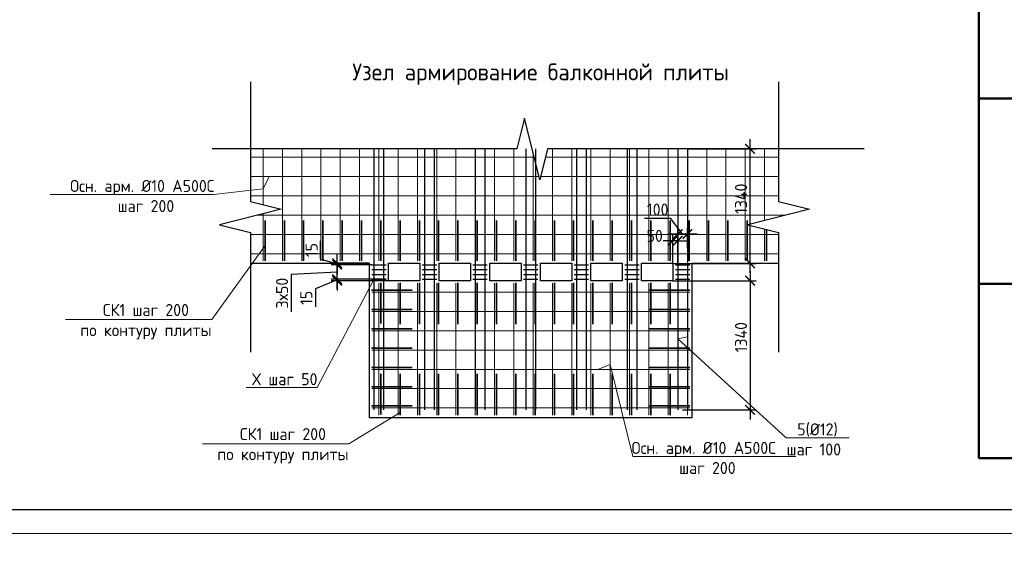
# Model space of a CAD drawing. Header units: millimetres. Extents: x -42044588 to 856694, y -806701 to 941911.
# Tile 842 of 1056: x -69153 to -48730, y -255478 to -244302. Entities that reach past the tile are written whole.
import ezdxf
from ezdxf import colors
from ezdxf.entities.mleader import LeaderData, LeaderLine
from ezdxf.math import Vec2, Vec3

# ---------------------------------------------------------------- set-up
doc = ezdxf.new("R2010")
doc.units = ezdxf.units.MM
for name, color, linetype, lineweight in [('RAZMER', 100, 'Continuous', 15), ('Выноски', 20, 'Continuous', 20), ('Перекрытие ж_бетон', 1, 'Continuous', 30), ('подоснова', 151, 'Continuous', 5), ('поз.', 2, 'Continuous', 25), ('РАЗМЕРЫ', 1, 'Continuous', 9), ('Текст', 7, 'Continuous', 25), ('ТОНКИЕ', 7, 'Continuous', 9), ('Узлы', 7, 'Continuous', 0)]:
    doc.layers.add(name, color=color, linetype=linetype, lineweight=lineweight)
doc.layers.add('ТОЛСТЫЕ_ОСНОВНЫЕ', color=6, linetype='Continuous')
doc.styles.add('GOST-2.304_Type-B', font='GOST_Common.ttf')
doc.styles.add('ГОСТ', font='GOST_Common.ttf')
doc.dimstyles.new('СПДС', dxfattribs={"dimscale": 100, "dimtxt": 2.5, "dimasz": 2, "dimexe": 1.25, "dimexo": 0, "dimtad": 1, "dimdec": 0, "dimrnd": 5, "dimtxsty": 'GOST-2.304_Type-B', "dimblk": 'ARCHTICK', "dimcen": 2.5, "dimdle": 2, "dimclrd": 1, "dimclre": 1, "dimclrt": 1, "dimadec": 0, "dimazin": 2, "dimtfac": 0.75, "dimtdec": 0, "dimtmove": 1, "dimatfit": 3, "dimfxl": 0, "dimtolj": 1, "dimarcsym": 0})

# ---------------------------------------------------------------- blocks, each defined once
blk = doc.blocks.new('A$Cd09756da')
at = {"layer": 'Текст', "color": 7, "attachment_point": 1, "style": 'ГОСТ'}
for s, width, heights, insert, char_height in [('\\pi594.35517;{\\fTimes New Roman|b0|i0|c204|p18;\\C256;Строительство жилого комплекса со  встроенными помещениями \\P\\pi1441.86779;общественного-делового, коммерческого назначения и \\P\\pi41.3631;поликлиническим учреждением по адресу: г. Чита, ул. 1-я Коллективная}', 11543.07, [0], (-11741, 4333), 250), ('\\pi389.01406;{\\fTimes New Roman|b0|i0|c204|p18;\\C256;«Жилой дом со встроенными помещениями \\P\\pi641.91601;общественно-делового и коммерческого \\P\\pi302.06381;назначения на первом этаже здания», поз. 3.1\\P}', 7000, [1500], (-12014, 2803), 225)]:
    blk.add_mtext_dynamic_manual_height_columns(s, width=width, gutter_width=12.5, heights=heights, dxfattribs=dict(at, insert=insert, char_height=char_height))
blk = doc.blocks.new('*U6686')
at = {"layer": 'ТОЛСТЫЕ_ОСНОВНЫЕ', "color": 6}
blk.add_lwpolyline([(20, 5), (886, 5), (886, 415), (20, 415)], close=True, dxfattribs=at)
at = {"layer": 'ТОНКИЕ'}
blk.add_lwpolyline([(0, 0), (891, 0), (891, 420), (0, 420)], close=True, dxfattribs=at)
blk = doc.blocks.new('основная сетка узел плиты')
at = {"layer": 'поз.', "linetype": 'Continuous', "elevation": 200}
blk.add_lwpolyline([(52344, -176314), (45774, -176314)], dxfattribs=at)
at = {"layer": 'РАЗМЕРЫ', "color": 9, "true_color": 0xc7c8ca, "elevation": 200}
for points in [[(39875, -176314), (39875, -177473)], [(40275, -176314), (40275, -178639)], [(40675, -176314), (40675, -178639)], [(41075, -176314), (41075, -178639)], [(41475, -176314), (41475, -178639)], [(41875, -176314), (41875, -178639)], [(42275, -176314), (42275, -178639)], [(42675, -176314), (42675, -178639)], [(43075, -176314), (43075, -178639)], [(43475, -176314), (43475, -178639)], [(43875, -176314), (43875, -178639)], [(44275, -176314), (44275, -178639)], [(44675, -176314), (44675, -178639)], [(45075, -176314), (45075, -178639)], [(45475, -176400), (45475, -178639)], [(45875, -176314), (45875, -178639)], [(46275, -176314), (46275, -178639)], [(46675, -176314), (46675, -178639)], [(47075, -176314), (47075, -178639)], [(47475, -176314), (47475, -178639)], [(47875, -176314), (47875, -178639)], [(48275, -176314), (48275, -178639)], [(48675, -176314), (48675, -178639)], [(49075, -176314), (49075, -178639)], [(49475, -176314), (49475, -178639)], [(49875, -176314), (49875, -178639)], [(50275, -176314), (50275, -177800)], [(39611, -176489), (45498, -176489)], [(45730, -176489), (50566, -176489)], [(39611, -176889), (45598, -176889)], [(45630, -176889), (50566, -176889)], [(39611, -177289), (50566, -177289)], [(39875, -177661), (39875, -178639)], [(39765, -177689), (50720, -177689)], [(50275, -177975), (50275, -178639)], [(39611, -178089), (50566, -178089)], [(39611, -178489), (50566, -178489)], [(42275, -179099), (42275, -181839)], [(42675, -179099), (42675, -181839)], [(43075, -179099), (43075, -181839)], [(43475, -179099), (43475, -181839)], [(43875, -179099), (43875, -181839)], [(44275, -179099), (44275, -181839)], [(44675, -179099), (44675, -181839)], [(45075, -179099), (45075, -181839)], [(45475, -179099), (45475, -181839)], [(45875, -179099), (45875, -181839)], [(46275, -179099), (46275, -181839)], [(46675, -179099), (46675, -181839)], [(47075, -179099), (47075, -181839)], [(47475, -179099), (47475, -181839)], [(47875, -179099), (47875, -181839)], [(48275, -179099), (48275, -181839)], [(48675, -179099), (48675, -181839)], [(42126, -179289), (48725, -179289)], [(42126, -179689), (48725, -179689)], [(42126, -180089), (48725, -180089)], [(42126, -180489), (48725, -180489)], [(42126, -180889), (48725, -180889)], [(42126, -181289), (48725, -181289)], [(42126, -181689), (48725, -181689)]]:
    blk.add_lwpolyline(points, dxfattribs=at)
at = {"layer": 'РАЗМЕРЫ', "color": 252, "lineweight": 35, "true_color": 0x939598, "elevation": 200}
for points in [[(39915, -178639), (39915, -178639), (39915, -177799)], [(40315, -178639), (40315, -178639), (40315, -177799)], [(40715, -178639), (40715, -178639), (40715, -177799)], [(41115, -178639), (41115, -178639), (41115, -177799)], [(41515, -178639), (41515, -178639), (41515, -177799)], [(41915, -178639), (41915, -178639), (41915, -177799)], [(42315, -178639), (42315, -178639), (42315, -177799)], [(42715, -178639), (42715, -178639), (42715, -177799)], [(43115, -178639), (43115, -178639), (43115, -177799)], [(43515, -178639), (43515, -178639), (43515, -177799)], [(43915, -178639), (43915, -178639), (43915, -177799)], [(44315, -178639), (44315, -178639), (44315, -177799)], [(44715, -178639), (44715, -178639), (44715, -177799)], [(45115, -178639), (45115, -178639), (45115, -177799)], [(45515, -178639), (45515, -178639), (45515, -177799)], [(45915, -178639), (45915, -178639), (45915, -177799)], [(46315, -178639), (46315, -178639), (46315, -177799)], [(46715, -178639), (46715, -178639), (46715, -177799)], [(47115, -178639), (47115, -178639), (47115, -177799)], [(47515, -178639), (47515, -178639), (47515, -177799)], [(47915, -178639), (47915, -178639), (47915, -177799)], [(48315, -178639), (48315, -178639), (48315, -177799)], [(48715, -178639), (48715, -178639), (48715, -177799)], [(49115, -178639), (49115, -178639), (49115, -177799)], [(49515, -178639), (49515, -178639), (49515, -177799)], [(49915, -178639), (49915, -178639), (49915, -177799)], [(50315, -178639), (50315, -178639), (50315, -177985)], [(42315, -179937), (42315, -179937), (42315, -179097)], [(42715, -179951), (42715, -179951), (42715, -179097)], [(43115, -179951), (43115, -179951), (43115, -179097)], [(43515, -179951), (43515, -179951), (43515, -179097)], [(43915, -179951), (43915, -179951), (43915, -179097)], [(44315, -179951), (44315, -179951), (44315, -179097)], [(44715, -179951), (44715, -179951), (44715, -179097)], [(45115, -179951), (45115, -179951), (45115, -179097)], [(45515, -179951), (45515, -179951), (45515, -179097)], [(45915, -179951), (45915, -179951), (45915, -179097)], [(46315, -179951), (46315, -179951), (46315, -179097)], [(46715, -179951), (46715, -179951), (46715, -179097)], [(47115, -179951), (47115, -179951), (47115, -179097)], [(47515, -179951), (47515, -179951), (47515, -179097)], [(47915, -179951), (47915, -179951), (47915, -179097)], [(48315, -179951), (48315, -179951), (48315, -179097)], [(42128, -179249), (42128, -179249), (42968, -179249)], [(48723, -179249), (48723, -179249), (47883, -179249)], [(42128, -179649), (42128, -179649), (42968, -179649)], [(48723, -179649), (48723, -179649), (47883, -179649)], [(42128, -180049), (42128, -180049), (42968, -180049)], [(48723, -180049), (48723, -180049), (47883, -180049)], [(42128, -180449), (42128, -180449), (42968, -180449)], [(48723, -180449), (48723, -180449), (47883, -180449)], [(42128, -180849), (42128, -180849), (42968, -180849)], [(48723, -180849), (48723, -180849), (47883, -180849)], [(42315, -181824), (42315, -181824), (42315, -180984)], [(42715, -181839), (42715, -181839), (42715, -180984)], [(43115, -181839), (43115, -181839), (43115, -180984)], [(43515, -181839), (43515, -181839), (43515, -180984)], [(43915, -181839), (43915, -181839), (43915, -180984)], [(44315, -181839), (44315, -181839), (44315, -180984)], [(44715, -181839), (44715, -181839), (44715, -180984)], [(45115, -181839), (45115, -181839), (45115, -180984)], [(45515, -181839), (45515, -181839), (45515, -180984)], [(45915, -181839), (45915, -181839), (45915, -180984)], [(46315, -181839), (46315, -181839), (46315, -180984)], [(46715, -181839), (46715, -181839), (46715, -180984)], [(47115, -181839), (47115, -181839), (47115, -180984)], [(47515, -181839), (47515, -181839), (47515, -180984)], [(47915, -181839), (47915, -181839), (47915, -180984)], [(48315, -181839), (48315, -181839), (48315, -180984)], [(42128, -181249), (42128, -181249), (42968, -181249)], [(48723, -181249), (48723, -181249), (47883, -181249)], [(42128, -181649), (42128, -181649), (42968, -181649)], [(48723, -181649), (48723, -181649), (47883, -181649)]]:
    blk.add_lwpolyline(points, dxfattribs=at)
blk = doc.blocks.new('_ArchTick')
at = {"color": 0, "linetype": 'ByBlock', "const_width": 0.15}
blk.add_lwpolyline([(-0.5, -0.5), (0.5, 0.5)], dxfattribs=at)
blk = doc.blocks.new('*D6114')
at = {"layer": 'DEFPOINTS', "color": 0, "transparency": 16777216}
for p in [(-55504, -248750), (-55504, -249033, 0), (-55304, -249033, 0)]:
    blk.add_point(p, dxfattribs=at)
at = {"layer": 'РАЗМЕРЫ', "color": 1, "lineweight": -2, "transparency": 16777216}
for p, q in [((-55644, -248429), (-56194, -248429)), ((-55404, -248750), (-55644, -248429)), ((-55104, -248750), (-55704, -248750)), ((-55504, -249033), (-55504, -248625)), ((-55304, -249033), (-55304, -248625))]:
    blk.add_line(p, q, dxfattribs=at)
at = {"layer": 'РАЗМЕРЫ', "color": 1, "lineweight": -2, "transparency": 16777216, "xscale": 200, "yscale": 200, "zscale": 200, "rotation": 180}
blk.add_blockref('_ArchTick', (-55504, -248750), dxfattribs=at)
at = {"layer": 'РАЗМЕРЫ', "color": 1, "lineweight": -2, "transparency": 16777216, "xscale": 200, "yscale": 200, "zscale": 200}
blk.add_blockref('_ArchTick', (-55304, -248750), dxfattribs=at)
at = {"layer": 'РАЗМЕРЫ', "color": 1, "lineweight": 0, "transparency": 16777216, "insert": (-55919, -248242), "char_height": 250, "attachment_point": 5, "style": 'GOST-2.304_Type-B'}
blk.add_mtext('\\A1;100', dxfattribs=at)
blk = doc.blocks.new('*D6111')
at = {"layer": 'DEFPOINTS', "color": 0, "transparency": 16777216}
for p in [(-55303, -246983, 0), (-54003, -246983), (-55604, -249358, 0)]:
    blk.add_point(p, dxfattribs=at)
at = {"layer": 'РАЗМЕРЫ', "color": 1, "lineweight": -2, "transparency": 16777216}
for p, q in [((-54003, -249558), (-54003, -246783)), ((-55303, -246983), (-53878, -246983)), ((-55604, -249358), (-53878, -249358))]:
    blk.add_line(p, q, dxfattribs=at)
at = {"layer": 'РАЗМЕРЫ', "color": 1, "lineweight": -2, "transparency": 16777216, "xscale": 200, "yscale": 200, "zscale": 200}
for p, rotation in [((-54003, -246983), 90), ((-54003, -249358), 270)]:
    blk.add_blockref('_ArchTick', p, dxfattribs=dict(at, rotation=rotation))
at = {"layer": 'РАЗМЕРЫ', "color": 1, "lineweight": 0, "transparency": 16777216, "insert": (-54191, -248018), "char_height": 250, "attachment_point": 5, "rotation": 90, "style": 'GOST-2.304_Type-B'}
blk.add_mtext('\\A1;1340', dxfattribs=at)
blk = doc.blocks.new('*D6112')
at = {"layer": 'DEFPOINTS', "color": 0, "transparency": 16777216}
for p in [(-55604, -248888), (-55604, -249358, 0), (-55504, -249358, 0)]:
    blk.add_point(p, dxfattribs=at)
at = {"layer": 'РАЗМЕРЫ', "color": 1, "lineweight": -2, "transparency": 16777216}
for p, q in [((-55604, -248888), (-55804, -248888)), ((-55604, -249358), (-55604, -248763)), ((-55504, -248888), (-55604, -248888)), ((-55504, -249358), (-55504, -248763)), ((-55504, -248888), (-55304, -248888))]:
    blk.add_line(p, q, dxfattribs=at)
at = {"layer": 'РАЗМЕРЫ', "color": 1, "lineweight": -2, "transparency": 16777216, "xscale": 200, "yscale": 200, "zscale": 200}
blk.add_blockref('_ArchTick', (-55604, -248888), dxfattribs=at)
at = {"layer": 'РАЗМЕРЫ', "color": 1, "lineweight": -2, "transparency": 16777216, "xscale": 200, "yscale": 200, "zscale": 200, "rotation": 180}
blk.add_blockref('_ArchTick', (-55504, -248888), dxfattribs=at)
at = {"layer": 'РАЗМЕРЫ', "color": 1, "lineweight": 0, "transparency": 16777216, "insert": (-55981, -248788), "char_height": 250, "attachment_point": 5, "style": 'GOST-2.304_Type-B'}
blk.add_mtext('\\A1;50', dxfattribs=at)
blk = doc.blocks.new('*D6113')
at = {"layer": 'DEFPOINTS', "color": 0, "transparency": 16777216}
for p in [(-55604, -249718, 0), (-55403, -252398, 0), (-54003, -252398)]:
    blk.add_point(p, dxfattribs=at)
at = {"layer": 'РАЗМЕРЫ', "color": 1, "lineweight": -2, "transparency": 16777216}
for p, q in [((-54003, -249518), (-54003, -252598)), ((-55604, -249718), (-53878, -249718)), ((-55403, -252398), (-53878, -252398))]:
    blk.add_line(p, q, dxfattribs=at)
at = {"layer": 'РАЗМЕРЫ', "color": 1, "lineweight": -2, "transparency": 16777216, "xscale": 200, "yscale": 200, "zscale": 200}
for p, rotation in [((-54003, -249718), 90), ((-54003, -252398), 270)]:
    blk.add_blockref('_ArchTick', p, dxfattribs=dict(at, rotation=rotation))
at = {"layer": 'РАЗМЕРЫ', "color": 1, "lineweight": 0, "transparency": 16777216, "insert": (-54191, -250891), "char_height": 250, "attachment_point": 5, "rotation": 90, "style": 'GOST-2.304_Type-B'}
blk.add_mtext('\\A1;1340', dxfattribs=at)
blk = doc.blocks.new('_None')
blk = doc.blocks.new('*D6115')
at = {"layer": 'DEFPOINTS', "color": 0, "transparency": 16777216}
for p in [(-62567, -249688), (-61553, -249688, 0), (-61503, -249718, 0)]:
    blk.add_point(p, dxfattribs=at)
at = {"layer": 'РАЗМЕРЫ', "color": 1, "lineweight": -2, "transparency": 16777216}
for p, q in [((-62567, -249688), (-62567, -249488)), ((-62567, -249703), (-63020, -249886)), ((-61553, -249688), (-62692, -249688)), ((-61503, -249718), (-62692, -249718)), ((-62567, -249718), (-62567, -249688)), ((-62567, -249718), (-62567, -249688)), ((-62567, -249718), (-62567, -249918)), ((-63020, -249886), (-63020, -250261))]:
    blk.add_line(p, q, dxfattribs=at)
at = {"layer": 'РАЗМЕРЫ', "color": 1, "lineweight": -2, "transparency": 16777216, "xscale": 200, "yscale": 200, "zscale": 200}
for p, rotation in [((-62567, -249688), 270), ((-62567, -249718), 90)]:
    blk.add_blockref('_ArchTick', p, dxfattribs=dict(at, rotation=rotation))
at = {"layer": 'РАЗМЕРЫ', "color": 1, "lineweight": 0, "transparency": 16777216, "insert": (-63207, -250074), "char_height": 250, "attachment_point": 5, "rotation": 90, "style": 'GOST-2.304_Type-B'}
blk.add_mtext('\\A1;15', dxfattribs=at)
blk = doc.blocks.new('*D6116')
at = {"layer": 'DEFPOINTS', "color": 0, "transparency": 16777216}
for p in [(-62567, -249388), (-61852, -249388, 0), (-61553, -249688, 0)]:
    blk.add_point(p, dxfattribs=at)
at = {"layer": 'РАЗМЕРЫ', "color": 1, "lineweight": -2, "transparency": 16777216}
for p, q in [((-62567, -249888), (-62567, -249188)), ((-62567, -249538), (-63522, -249588)), ((-61852, -249388), (-62692, -249388)), ((-63522, -249588), (-63522, -250363)), ((-61553, -249688), (-62692, -249688))]:
    blk.add_line(p, q, dxfattribs=at)
at = {"layer": 'РАЗМЕРЫ', "color": 1, "lineweight": -2, "transparency": 16777216, "xscale": 200, "yscale": 200, "zscale": 200}
for p, rotation in [((-62567, -249388), 90), ((-62567, -249688), 270)]:
    blk.add_blockref('_ArchTick', p, dxfattribs=dict(at, rotation=rotation))
at = {"layer": 'РАЗМЕРЫ', "color": 1, "lineweight": 0, "transparency": 16777216, "insert": (-63710, -249976), "char_height": 250, "attachment_point": 5, "rotation": 90, "style": 'GOST-2.304_Type-B'}
blk.add_mtext('\\A1;3х50', dxfattribs=at)
blk = doc.blocks.new('*D6117')
at = {"layer": 'DEFPOINTS', "color": 0, "transparency": 16777216}
for p in [(-62567, -249357), (-61902, -249357), (-61852, -249388, 0)]:
    blk.add_point(p, dxfattribs=at)
at = {"layer": 'РАЗМЕРЫ', "color": 1, "lineweight": -2, "transparency": 16777216}
for p, q in [((-62911, -249269), (-62911, -248894)), ((-62567, -249357), (-62567, -249157)), ((-62567, -249372), (-62911, -249269)), ((-61902, -249357), (-62692, -249357)), ((-62567, -249388), (-62567, -249357)), ((-62567, -249388), (-62567, -249357)), ((-61852, -249388), (-62692, -249388)), ((-62567, -249388), (-62567, -249588))]:
    blk.add_line(p, q, dxfattribs=at)
at = {"layer": 'РАЗМЕРЫ', "color": 1, "lineweight": -2, "transparency": 16777216, "xscale": 200, "yscale": 200, "zscale": 200}
for p, rotation in [((-62567, -249357), 270), ((-62567, -249388), 90)]:
    blk.add_blockref('_ArchTick', p, dxfattribs=dict(at, rotation=rotation))
at = {"layer": 'РАЗМЕРЫ', "color": 1, "lineweight": 0, "transparency": 16777216, "insert": (-63098, -249082), "char_height": 250, "attachment_point": 5, "rotation": 90, "style": 'GOST-2.304_Type-B'}
blk.add_mtext('\\A1;15', dxfattribs=at)
blk = doc.blocks.new('*T6403')
at = {"layer": 'Выноски', "color": 0, "linetype": 'ByBlock', "lineweight": 50, "transparency": 16777216}
for p, q in [((0, 0), (8834, 0)), ((0, 0), (0, -21955)), ((2484, 0), (2484, -21955)), ((8834, 0), (8834, -21955)), ((0, -4726), (8834, -4726)), ((0, -8877), (8834, -8877)), ((0, -14489), (8834, -14489)), ((0, -18336), (8834, -18336)), ((0, -21955), (8834, -21955))]:
    blk.add_line(p, q, dxfattribs=at)
at = {"layer": 'Выноски', "color": 0, "transparency": 16777216, "char_height": 250, "width": 2183.67, "attachment_point": 5, "style": 'GOST-2.304_Type-B'}
for s, insert in [('Х1', (1242, -2363)), ('Х2', (1242, -6802)), ('Х4', (1242, -11683)), ('Х5', (1242, -16413)), ('Х', (1242, -20146))]:
    blk.add_mtext(s, dxfattribs=dict(at, insert=insert))

msp = doc.modelspace()

# ---------------------------------------------------------------- linework, layer by layer
at = {"layer": 'RAZMER', "lineweight": 30}
for points, elevation in [([(-61804.203, -246982.507), (-61804.372, -252397.51)], 0.249), ([(-61604.203, -246982.507), (-61604.372, -252397.51)], 0.249), ([(-60754.043, -246982.507), (-60754.213, -252397.51)], 0.071), ([(-60554.043, -246982.507), (-60554.213, -252397.51)], 0.071), ([(-59704.256, -246982.507), (-59704.426, -252397.51)], 0.285), ([(-59504.256, -246982.507), (-59504.426, -252397.51)], 0.285), ([(-58654.096, -246982.507), (-58654.266, -252397.51)], 0.107), ([(-58454.096, -246982.507), (-58454.266, -252397.51)], 0.107), ([(-57604.309, -246982.507), (-57604.479, -252397.51)], 0.356), ([(-57404.309, -246982.507), (-57404.479, -252397.51)], 0.356), ([(-56554.336, -246982.507), (-56554.505, -252397.51)], 0.392), ([(-56354.336, -246982.507), (-56354.505, -252397.51)], 0.392), ([(-55503.487, -246982.507), (-55503.656, -252397.51)], 0.285), ([(-55303.487, -246982.507), (-55303.656, -252397.51)], 0.285), ([(-61851.792, -249387.51), (-61553.439, -249387.51)], -0.036), ([(-61851.792, -249487.51), (-61553.439, -249487.51)], -0.036), ([(-60801.632, -249387.51), (-60503.28, -249387.51)], -0.214), ([(-60801.632, -249487.51), (-60503.28, -249487.51)], -0.214), ([(-58701.686, -249387.509), (-58403.333, -249387.509)], -0.178), ([(-58701.686, -249487.509), (-58403.333, -249487.509)], -0.178), ([(-57651.899, -249387.51), (-57353.546, -249387.51)], 0.071), ([(-57651.899, -249487.51), (-57353.546, -249487.51)], 0.071), ([(-56601.925, -249387.51), (-56303.572, -249387.51)], 0.107), ([(-56601.925, -249487.51), (-56303.572, -249487.51)], 0.107), ([(-61851.792, -249587.51), (-61553.439, -249587.51)], -0.036), ([(-61851.792, -249687.51), (-61553.439, -249687.51)], -0.036), ([(-60801.632, -249587.51), (-60503.28, -249587.51)], -0.214), ([(-60801.632, -249687.51), (-60503.28, -249687.51)], -0.214), ([(-58701.686, -249587.509), (-58403.333, -249587.509)], -0.178), ([(-58701.686, -249687.509), (-58403.333, -249687.509)], -0.178), ([(-57651.899, -249587.51), (-57353.546, -249587.51)], 0.071), ([(-57651.899, -249687.51), (-57353.546, -249687.51)], 0.071), ([(-56601.925, -249587.51), (-56303.572, -249587.51)], 0.107), ([(-56601.925, -249687.51), (-56303.572, -249687.51)], 0.107)]:
    msp.add_lwpolyline(points, dxfattribs=dict(at, elevation=elevation))
for points in [[(-59751.845, -249387.51), (-59453.493, -249387.51)], [(-59751.845, -249487.51), (-59453.493, -249487.51)], [(-55551.076, -249387.44), (-55252.723, -249387.44)], [(-55551.076, -249487.44), (-55252.723, -249487.44)], [(-59751.845, -249587.51), (-59453.493, -249587.51)], [(-59751.845, -249687.51), (-59453.493, -249687.51)], [(-55551.076, -249587.44), (-55252.723, -249587.44)], [(-55551.076, -249687.44), (-55252.723, -249687.44)]]:
    msp.add_lwpolyline(points, dxfattribs=at)
at = {"layer": 'Перекрытие ж_бетон'}
msp.add_lwpolyline([(-64366.953, -249357.441), (-61901.792, -249357.441), (-61901.792, -252557.44), (-55202.712, -252557.44), (-55202.723, -249357.44), (-53412.318, -249357.44)], dxfattribs=at)
for points, elevation in [([(-60853.439, -249717.51), (-61503.439, -249717.51), (-61503.439, -249357.51), (-60853.439, -249357.51)], -0.036), ([(-59803.28, -249717.51), (-60453.28, -249717.51), (-60453.28, -249357.51), (-59803.28, -249357.51)], -0.214), ([(-57703.333, -249717.509), (-58353.333, -249717.509), (-58353.333, -249357.509), (-57703.333, -249357.509)], -0.178), ([(-56653.546, -249717.51), (-57303.546, -249717.51), (-57303.546, -249357.51), (-56653.546, -249357.51)], 0.071), ([(-55603.572, -249717.51), (-56253.572, -249717.51), (-56253.572, -249357.51), (-55603.572, -249357.51)], 0.107)]:
    msp.add_lwpolyline(points, close=True, dxfattribs=dict(at, elevation=elevation))
msp.add_lwpolyline([(-58753.493, -249717.51), (-59403.493, -249717.51), (-59403.493, -249357.51), (-58753.493, -249357.51)], close=True, dxfattribs=at)
at = {"layer": 'поз.', "linetype": 'Continuous'}
for points in [[(-64366.951, -245591.963), (-64366.951, -248075.963)], [(-53412.318, -245591.963), (-53412.318, -248075.963)], [(-58684.331, -246342.507), (-58844.331, -246982.507), (-65159.718, -246982.507)], [(-58204.331, -246982.507), (-58364.331, -247622.507), (-58684.331, -246342.507)], [(-64366.951, -248075.963), (-63726.951, -248235.963), (-65006.951, -248555.963)], [(-53412.318, -248075.963), (-52772.318, -248235.963), (-54052.318, -248555.963)], [(-65006.951, -248555.963), (-64366.951, -248715.963), (-64366.951, -251199.963)], [(-54052.318, -248555.963), (-53412.318, -248715.963), (-53412.318, -251199.963)]]:
    msp.add_lwpolyline(points, dxfattribs=at)

# ---------------------------------------------------------------- block references
at = {"xscale": 100, "yscale": 100, "zscale": 100}
msp.add_blockref('*U6686', (-109271.994, -254966.453), dxfattribs=at)
msp.add_blockref('*T6403', (-49260.812, -231447.944))
at = {"lineweight": 50, "ltscale": 100}
msp.add_blockref('A$Cd09756da', (-115050.914, -254418.406), dxfattribs=at)
at = {"layer": 'РАЗМЕРЫ', "lineweight": 35}
msp.add_blockref('основная сетка узел плиты', (-103978.114, -70668.717, -200.089), dxfattribs=at)

# ---------------------------------------------------------------- texts
at = {"layer": 'Выноски', "color": 240, "true_color": 0xed1f24, "insert": (-133785.082, -247605.007), "char_height": 250, "width": 18219.65973, "attachment_point": 1, "style": 'ГОСТ'}
msp.add_mtext('\\pi-500,l500;В выделенной области представлена замененная ( актуальная) версия. Содержание изменения см. в листе разрешения на внесение изменений{\\H1.025x; }', dxfattribs=at)
at = {"layer": 'Текст', "color": 7, "insert": (-127050.914, -252918.406), "char_height": 250, "attachment_point": 1, "style": 'ГОСТ'}
msp.add_mtext_dynamic_manual_height_columns('\\pi3500;\\P\\pi303.78788;Плита на отм. +21,900;+24,900; (опалубка)', width=7000, gutter_width=12.5, heights=[1500], dxfattribs=at)
at = {"layer": 'Узлы', "color": 80, "linetype": 'Continuous', "lineweight": 0, "insert": (-58416.592, -245433.668, -400.178), "char_height": 350, "width": 10464.96038, "attachment_point": 5, "style": 'GOST-2.304_Type-B'}
msp.add_mtext('\\pi136.85;Узел армирование балконной плиты', dxfattribs=at)

# ---------------------------------------------------------------- dimensions: what is measured, and where the dimension line sits
at = {"layer": 'РАЗМЕРЫ', "lineweight": 0}
for base, p1, p2, text, picture, middle in [((-54003.185, -246982.507, -0.071), (-55603.572, -249357.51, 0.285), (-55302.723, -246982.507), '1340', '*D6111', (-54003.185, -248017.51, -0.071)), ((-62566.985, -249387.51), (-61553.439, -249687.51, -0.036), (-61851.792, -249387.51, -0.036), '3х50', '*D6116', (-63522.359, -249650.811))]:
    dim = msp.add_linear_dim(base=base, p1=p1, p2=p2, angle=90, text=text, dimstyle='СПДС', override={"dimlfac": 0.5, "dimrnd": 5}, dxfattribs=at)
    dim.commit()
    dim.dimension.update_dxf_attribs({"geometry": picture, "text_midpoint": middle, "dimtype": 160})
for base, p1, p2, picture, middle in [((-55503.551, -248750.331, 0.107), (-55303.551, -249032.715, 0.285), (-55503.551, -249032.709, 0.285), '*D6114', (-55706.481, -248429.484, 0.107)), ((-55603.572, -248887.755, 0.249), (-55503.561, -249357.51, 0.107), (-55603.572, -249357.51, 0.107), '*D6112', (-55981.3, -248975.638, 0.249))]:
    dim = msp.add_linear_dim(base=base, p1=p1, p2=p2, dimstyle='СПДС', override={"dimlfac": 0.5, "dimrnd": 5}, dxfattribs=at)
    dim.commit()
    dim.dimension.update_dxf_attribs({"geometry": picture, "text_midpoint": middle, "dimtype": 160})
dim = msp.add_linear_dim(base=(-62566.985, -249357.441), p1=(-61851.792, -249387.51, -0.036), p2=(-61901.792, -249357.441), angle=90, dimstyle='СПДС', override={"dimlfac": 0.5, "dimrnd": 5}, dxfattribs=at)
dim.commit()
dim.dimension.update_dxf_attribs({"geometry": '*D6117', "text_midpoint": (-63098.235, -249206.85)})
for base, p1, p2, angle, picture, middle in [((-62566.985, -249687.51), (-61503.439, -249717.51, -0.036), (-61553.439, -249687.51, -0.036), 90, '*D6115', (-63019.714, -249948.578)), ((-54003.185, -252397.51, 0.107), (-55603.572, -249717.51, 0.463), (-55403.465, -252397.51, 0.463), 270, '*D6113', (-54003.185, -250890.64, 0.107))]:
    dim = msp.add_linear_dim(base=base, p1=p1, p2=p2, angle=angle, dimstyle='СПДС', override={"dimlfac": 0.5, "dimrnd": 5}, dxfattribs=at)
    dim.commit()
    dim.dimension.update_dxf_attribs({"geometry": picture, "text_midpoint": middle, "dimtype": 160})

# ---------------------------------------------------------------- leaders
at = {"layer": 'подоснова', "color": 2, "ltscale": 0.3}
ml = msp.add_multileader_mtext('Standard', dxfattribs=at)
ml.set_content('Осн. арм. %%C10 А500С\\P шаг 200', color=2, style='GOST-2.304_Type-B')
ml.set_leader_properties(color=256, linetype='ByLayer', lineweight=15)
ml.set_arrow_properties(name='NONE')
ml.build(insert=Vec2(0, 0))
ml.multileader.update_dxf_attribs({"text_left_attachment_type": 6, "text_right_attachment_type": 6, "dogleg_length": 0.1, "arrow_head_size": 18})
ctx = ml.context
ctx.base_point, ctx.char_height, ctx.arrow_head_size, ctx.landing_gap_size, ctx.plane_origin = Vec3(-68083.081, -247927.306, -200.089), 250, 18, 20, Vec3(-72241.452, -243718.886, -200.089)
ctx.left_attachment, ctx.right_attachment, ctx.text_align_type = 6, 6, 1
notes = []
notes.append((ctx, [(1, (1, 1, 0), (-65136.162, -247927.306, -200.089), (-1, 0), 0.1, [(1, [(-63981.459, -247557.44, -200.089), (-64102.723, -247809.243, -200.089)], 0, [])])]))
ctx.mtext.insert, ctx.mtext.alignment, ctx.mtext.flow_direction = Vec3(-66609.672, -247627.306, -200.089), 2, 5
ml = msp.add_multileader_mtext('Standard', dxfattribs=at)
ml.set_content('СК1 шаг 200 \\Pпо контуру плиты', color=2, style='GOST-2.304_Type-B')
ml.set_leader_properties(color=256, linetype='ByLayer', lineweight=15)
ml.set_arrow_properties(name='NONE')
ml.build(insert=Vec2(0, 0))
ml.multileader.update_dxf_attribs({"text_left_attachment_type": 6, "text_right_attachment_type": 6, "dogleg_length": 0.1, "arrow_head_size": 18})
ctx = ml.context
ctx.base_point, ctx.char_height, ctx.arrow_head_size, ctx.landing_gap_size, ctx.plane_origin = Vec3(-67902.316, -250526.407), 250, 18, 20, Vec3(-72271.293, -246317.987)
ctx.left_attachment, ctx.right_attachment, ctx.text_align_type = 6, 6, 1
notes.append((ctx, [(1, (1, 1, 0), (-65166.004, -250526.407), (-1, 0), 0.1, [(0, [(-64062.723, -248990.684)], 0, [])])]))
ctx.mtext.insert, ctx.mtext.alignment, ctx.mtext.flow_direction = Vec3(-66534.21, -250201.407), 2, 5
ml = msp.add_multileader_mtext('Standard', dxfattribs=at)
ml.set_content('Х шаг 50 ', color=2, style='GOST-2.304_Type-B')
ml.set_leader_properties(color=256, linetype='ByLayer', lineweight=15)
ml.set_arrow_properties(name='NONE')
ml.build(insert=Vec2(0, 0))
ml.multileader.update_dxf_attribs({"text_left_attachment_type": 6, "text_right_attachment_type": 6, "dogleg_length": 0.1, "arrow_head_size": 18})
ctx = ml.context
ctx.base_point, ctx.char_height, ctx.arrow_head_size, ctx.landing_gap_size, ctx.plane_origin = Vec3(-64322.075, -251936.43, 0.249), 250, 18, 20, Vec3(-70012.858, -247017.312, 0.249)
ctx.left_attachment, ctx.right_attachment, ctx.text_align_type = 6, 6, 1
notes.append((ctx, [(1, (1, 1, 0), (-62985.763, -251936.43, 0.249), (-1, 0), 0.1, [(0, [(-61804.287, -249690.009, 0.249)], 0, [])])]))
ctx.mtext.insert, ctx.mtext.alignment, ctx.mtext.flow_direction = Vec3(-63653.969, -251636.43, 0.249), 2, 5
ml = msp.add_multileader_mtext('Standard', dxfattribs=at)
ml.set_content(' 5(%%C12)\\Pшаг 100', color=2, style='GOST-2.304_Type-B')
ml.set_leader_properties(color=256, linetype='ByLayer', lineweight=15)
ml.set_arrow_properties(name='NONE')
ml.build(insert=Vec2(0, 0))
ml.multileader.update_dxf_attribs({"text_left_attachment_type": 6, "text_right_attachment_type": 6, "dogleg_length": 0.1, "arrow_head_size": 18})
ctx = ml.context
ctx.base_point, ctx.char_height, ctx.arrow_head_size, ctx.landing_gap_size, ctx.plane_origin = Vec3(-53255.722, -252977.763, 359.911), 250, 18, 20, Vec3(-59403.936, -247869.469, 359.911)
ctx.left_attachment, ctx.right_attachment, ctx.text_align_type = 6, 6, 1
notes.append((ctx, [(0, (1, 1, 0), (-53255.822, -252977.763, 359.911), (1, 0), 0.1, [(1, [(-55303.609, -250880.357, 359.911), (-55503.61, -250925.058, 359.911)], 0, [])])]))
ctx.mtext.insert, ctx.mtext.alignment, ctx.mtext.flow_direction = Vec3(-52680.419, -252677.763, 359.911), 2, 5
ml = msp.add_multileader_mtext('Standard', dxfattribs=at)
ml.set_content('Осн. арм. %%C10 А500С\\P шаг 200', color=2, style='GOST-2.304_Type-B')
ml.set_leader_properties(color=256, linetype='ByLayer', lineweight=15)
ml.set_arrow_properties(name='NONE')
ml.build(insert=Vec2(0, 0))
ml.multileader.update_dxf_attribs({"text_left_attachment_type": 6, "text_right_attachment_type": 6, "dogleg_length": 0.1, "arrow_head_size": 18})
ctx = ml.context
ctx.base_point, ctx.char_height, ctx.arrow_head_size, ctx.landing_gap_size, ctx.plane_origin = Vec3(-56438.022, -253362.609, -200.089), 250, 18, 20, Vec3(-63749.54, -249484.835, -200.089)
ctx.left_attachment, ctx.right_attachment, ctx.text_align_type = 6, 6, 1
notes.append((ctx, [(0, (1, 1, 0), (-56438.122, -253362.609, -200.089), (1, 0), 0.1, [(1, [(-57163.005, -251557.44, -200.089), (-56902.723, -251455.197, -200.089)], 0, [])])]))
ctx.mtext.insert, ctx.mtext.alignment, ctx.mtext.flow_direction = Vec3(-54964.613, -253062.609, -200.089), 2, 5
ml = msp.add_multileader_mtext('Standard', dxfattribs=at)
ml.set_content('СК1 шаг 200 \\Pпо контуру плиты', color=2, style='GOST-2.304_Type-B')
ml.set_leader_properties(color=256, linetype='ByLayer', lineweight=15)
ml.set_arrow_properties(name='NONE')
ml.build(insert=Vec2(0, 0))
ml.multileader.update_dxf_attribs({"text_left_attachment_type": 6, "text_right_attachment_type": 6, "dogleg_length": 0.1, "arrow_head_size": 18})
ctx = ml.context
ctx.base_point, ctx.char_height, ctx.arrow_head_size, ctx.landing_gap_size, ctx.plane_origin = Vec3(-65060.802, -253101.06, -200.089), 250, 18, 20, Vec3(-69471.293, -249783.267, -200.089)
ctx.left_attachment, ctx.right_attachment, ctx.text_align_type = 6, 6, 1
notes.append((ctx, [(1, (1, 1, 0), (-62324.49, -253101.06, -200.089), (-1, 0), 0.1, [(0, [(-61262.723, -252455.964, -200.089)], 0, [])])]))
ctx.mtext.insert, ctx.mtext.alignment, ctx.mtext.flow_direction = Vec3(-63692.696, -252776.06, -200.089), 2, 5
for ctx, leaders in notes:
    for number, flags, end, landing, length, lines in leaders:
        leader = LeaderData()
        leader.index, (leader.has_last_leader_line, leader.has_dogleg_vector, leader.attachment_direction) = number, flags
        leader.last_leader_point, leader.dogleg_vector, leader.dogleg_length = Vec3(end), Vec3(landing), length
        for number, points, colour, breaks in lines:
            line = LeaderLine()
            line.index, line.vertices, line.color, line.breaks = number, Vec3.list(points), colors.encode_raw_color(colour), breaks
            leader.lines.append(line)
        ctx.leaders.append(leader)

doc.saveas('drawing.dxf')
